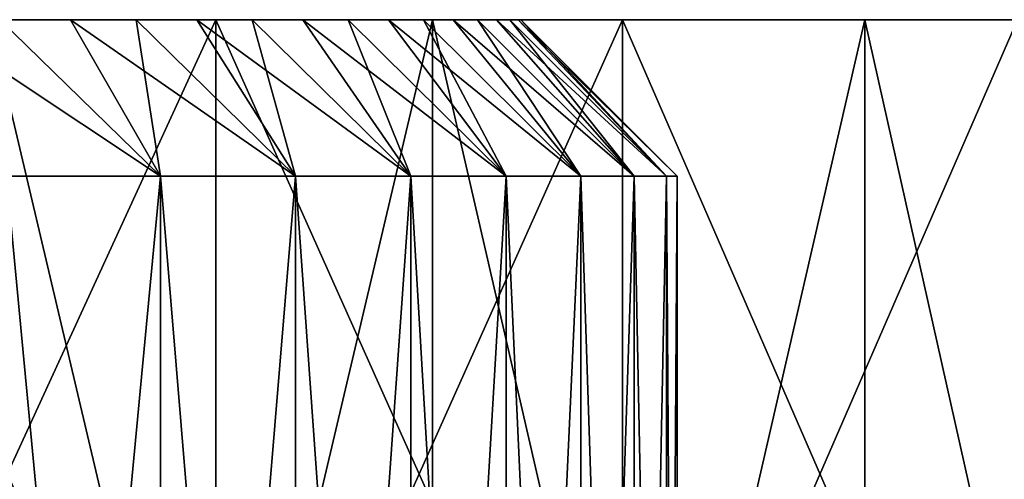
# Model space of a CAD drawing. Header units: metres. Extents: x -30 to 30, y -76 to 64.
# Tile 525 of 541: x 11.4 to 14.54, y 63.03 to 64.5. Entities that reach past the tile are written whole.
import ezdxf

# ---------------------------------------------------------------- set-up
doc = ezdxf.new("R2010")
doc.units = ezdxf.units.M
doc.layers.add('solid_508511', color=7, linetype='CONTINUOUS')

msp = doc.modelspace()

# ---------------------------------------------------------------- linework, layer by layer
at = {"layer": 'solid_508511'}
for points in [[(0.732072, 64.5, 27.490252), (11.301833, 64.5, 27.789719), (12.717457, 64.5, 27.171053)], [(0.732072, 64.5, 27.490252), (12.717457, 64.5, 27.171053), (2.194193, 64.5, 27.412323)], [(2.194193, 64.5, 27.412323), (12.717457, 64.5, 27.171053), (3.649901, 64.5, 27.25671)], [(3.649901, 64.5, -27.25671), (12.717457, 64.5, -27.171053), (11.301833, 64.5, -27.789719)], [(5.09545, 64.5, -27.023811), (12.717457, 64.5, -27.171053), (3.649901, 64.5, -27.25671)], [(3.649901, 64.5, 27.25671), (12.717457, 64.5, 27.171053), (5.09545, 64.5, 27.023811)], [(6.526494, 64.5, -26.714315), (12.717457, 64.5, -27.171053), (5.09545, 64.5, -27.023811)], [(5.09545, 64.5, 27.023811), (12.717457, 64.5, 27.171053), (14.099323, 64.5, 26.480352)], [(5.09545, 64.5, 27.023811), (14.099323, 64.5, 26.480352), (6.526494, 64.5, 26.714315)], [(6.526494, 64.5, -26.714315), (14.099323, 64.5, -26.480352), (12.717457, 64.5, -27.171053)], [(7.939019, 64.5, -26.329109), (14.099323, 64.5, -26.480352), (6.526494, 64.5, -26.714315)], [(6.526494, 64.5, 26.714315), (14.099323, 64.5, 26.480352), (7.939019, 64.5, 26.329109)], [(9.329168, 64.5, -25.869221), (14.099323, 64.5, -26.480352), (7.939019, 64.5, -26.329109)], [(7.939019, 64.5, 26.329109), (14.099323, 64.5, 26.480352), (15.443765, 64.5, 25.71945)], [(7.939019, 64.5, 26.329109), (15.443765, 64.5, 25.71945), (9.329168, 64.5, 25.869221)], [(9.329168, 64.5, -25.869221), (15.443765, 64.5, -25.71945), (14.099323, 64.5, -26.480352)], [(10.692564, 64.5, -25.336121), (15.443765, 64.5, -25.71945), (9.329168, 64.5, -25.869221)], [(9.329168, 64.5, 25.869221), (15.443765, 64.5, 25.71945), (10.692564, 64.5, 25.336121)], [(10.692564, 64.5, -25.336121), (16.747292, 64.5, -24.890324), (15.443765, 64.5, -25.71945)], [(12.025957, 64.5, -24.731081), (16.747292, 64.5, -24.890324), (10.692564, 64.5, -25.336121)], [(10.692564, 64.5, 25.336121), (15.443765, 64.5, 25.71945), (16.747292, 64.5, 24.890324)], [(10.692564, 64.5, 25.336121), (16.747292, 64.5, 24.890324), (12.025957, 64.5, 24.731081)], [(12.025951, 61.599998, -24.731083), (12.025957, 64.5, -24.731081), (10.692564, 64.5, -25.336121)], [(10.692665, 61.599998, -25.336079), (12.025951, 61.599998, -24.731083), (10.692564, 64.5, -25.336121)], [(10.692665, 61.599998, 25.336079), (10.692564, 64.5, 25.336121), (12.025957, 64.5, 24.731081)], [(12.025951, 61.599998, 24.731083), (10.692665, 61.599998, 25.336079), (12.025957, 64.5, 24.731081)], [(11.096612, 64.5, 6.772384), (11.356904, 64, 7.29868), (11.848654, 64, 6.469884)], [(11.096612, 64.5, 6.772384), (11.848654, 64, 6.469884), (11.336617, 64.5, 6.362481)], [(11.301826, 58.5, -27.789722), (11.301833, 64.5, -27.789719), (12.717457, 64.5, -27.171053)], [(12.71742, 58.5, -27.171074), (11.301826, 58.5, -27.789722), (12.717457, 64.5, -27.171053)], [(11.301826, 58.5, 27.789722), (12.71742, 58.5, 27.171074), (11.301833, 64.5, 27.789719)], [(12.71742, 58.5, 27.171074), (12.717457, 64.5, 27.171053), (11.301833, 64.5, 27.789719)], [(11.336617, 64.5, 6.362481), (11.848654, 64, 6.469884), (11.561492, 64.5, 5.944057)], [(11.336617, 64.5, -6.36248), (11.848655, 64, -6.469883), (11.356905, 64, -7.298678)], [(11.561493, 64.5, -5.944056), (11.848655, 64, -6.469883), (11.336617, 64.5, -6.36248)], [(11.561492, 64.5, 5.944057), (11.561493, 64.5, -5.944056), (11.336617, 64.5, -6.36248)], [(11.336617, 64.5, 6.362481), (11.561492, 64.5, 5.944057), (11.336617, 64.5, -6.36248)], [(11.561492, 64.5, 5.944057), (11.848654, 64, 6.469884), (12.280002, 64, 5.608169)], [(11.561492, 64.5, 5.944057), (12.280002, 64, 5.608169), (11.770838, 64.5, 5.517922)], [(11.561492, 64.5, 5.944057), (11.770838, 64.5, 5.517922), (11.561493, 64.5, -5.944056)], [(11.770839, 64.5, -5.517921), (11.848655, 64, -6.469883), (11.561493, 64.5, -5.944056)], [(11.770838, 64.5, 5.517922), (11.770839, 64.5, -5.517921), (11.561493, 64.5, -5.944056)], [(11.770838, 64.5, 5.517922), (12.280002, 64, 5.608169), (11.964426, 64.5, 5.084537)], [(11.770838, 64.5, 5.517922), (11.964426, 64.5, 5.084537), (11.770839, 64.5, -5.517921)], [(11.770839, 64.5, -5.517921), (12.280003, 64, -5.608167), (11.848655, 64, -6.469883)], [(11.964427, 64.5, -5.084536), (12.280003, 64, -5.608167), (11.770839, 64.5, -5.517921)], [(11.964426, 64.5, 5.084537), (11.964427, 64.5, -5.084536), (11.770839, 64.5, -5.517921)], [(11.964426, 64.5, 5.084537), (12.280002, 64, 5.608169), (12.648811, 64, 4.717794)], [(11.964426, 64.5, 5.084537), (12.648811, 64, 4.717794), (12.142203, 64.5, 4.644016)], [(11.964426, 64.5, 5.084537), (12.142203, 64.5, 4.644016), (11.964427, 64.5, -5.084536)], [(12.142203, 64.5, -4.644015), (12.280003, 64, -5.608167), (11.964427, 64.5, -5.084536)], [(12.142203, 64.5, 4.644016), (12.142203, 64.5, -4.644015), (11.964427, 64.5, -5.084536)], [(12.025951, 61.599998, -24.731083), (13.325149, 61.599998, -24.055984), (12.025957, 64.5, -24.731081)], [(12.025951, 61.599998, 24.731083), (12.025957, 64.5, 24.731081), (13.325171, 64.5, 24.055967)], [(13.325149, 61.599998, 24.055984), (12.025951, 61.599998, 24.731083), (13.325171, 64.5, 24.055967)], [(13.325171, 64.5, -24.055967), (16.747292, 64.5, -24.890324), (12.025957, 64.5, -24.731081)], [(12.025957, 64.5, 24.731081), (16.747292, 64.5, 24.890324), (18.00643, 64.5, 23.995173)], [(12.025957, 64.5, 24.731081), (18.00643, 64.5, 23.995173), (13.325171, 64.5, 24.055967)], [(13.325149, 61.599998, -24.055984), (13.325171, 64.5, -24.055967), (12.025957, 64.5, -24.731081)], [(12.142203, 64.5, 4.644016), (12.648811, 64, 4.717794), (12.303742, 64.5, 4.197364)], [(12.142203, 64.5, -4.644015), (12.648811, 64, -4.717793), (12.280003, 64, -5.608167)], [(12.303742, 64.5, -4.197362), (12.648811, 64, -4.717793), (12.142203, 64.5, -4.644015)], [(12.303742, 64.5, 4.197364), (12.303742, 64.5, -4.197362), (12.142203, 64.5, -4.644015)], [(12.142203, 64.5, 4.644016), (12.303742, 64.5, 4.197364), (12.142203, 64.5, -4.644015)], [(12.303742, 64.5, 4.197364), (12.648811, 64, 4.717794), (12.953134, 64, 3.803463)], [(12.303742, 64.5, 4.197364), (12.953134, 64, 3.803463), (12.448821, 64.5, 3.745255)], [(12.448821, 64.5, -3.745254), (12.648811, 64, -4.717793), (12.303742, 64.5, -4.197362)], [(12.448821, 64.5, 3.745255), (12.448821, 64.5, -3.745254), (12.303742, 64.5, -4.197362)], [(12.303742, 64.5, 4.197364), (12.448821, 64.5, 3.745255), (12.303742, 64.5, -4.197362)], [(12.448821, 64.5, 3.745255), (12.953134, 64, 3.803463), (12.577251, 64.5, 3.288283)], [(12.448821, 64.5, -3.745254), (12.953134, 64, -3.803462), (12.648811, 64, -4.717793)], [(12.577251, 64.5, -3.288282), (12.953134, 64, -3.803462), (12.448821, 64.5, -3.745254)], [(12.577251, 64.5, 3.288283), (12.577251, 64.5, -3.288282), (12.448821, 64.5, -3.745254)], [(12.448821, 64.5, 3.745255), (12.577251, 64.5, 3.288283), (12.448821, 64.5, -3.745254)], [(12.577251, 64.5, 3.288283), (12.953134, 64, 3.803463), (13.191477, 64, 2.869657)], [(12.577251, 64.5, 3.288283), (13.191477, 64, 2.869657), (12.688984, 64.5, 2.826592)], [(12.688984, 64.5, -2.826591), (12.953134, 64, -3.803462), (12.577251, 64.5, -3.288282)], [(12.688984, 64.5, 2.826592), (12.688984, 64.5, -2.826591), (12.577251, 64.5, -3.288282)], [(12.577251, 64.5, 3.288283), (12.688984, 64.5, 2.826592), (12.577251, 64.5, -3.288282)], [(12.688984, 64.5, 2.826592), (13.191477, 64, 2.869657), (12.783767, 64.5, 2.361209)], [(12.688984, 64.5, -2.826591), (13.191477, 64, -2.869656), (12.953134, 64, -3.803462)], [(12.783767, 64.5, -2.361207), (13.191477, 64, -2.869656), (12.688984, 64.5, -2.826591)], [(12.783767, 64.5, 2.361209), (12.783767, 64.5, -2.361207), (12.688984, 64.5, -2.826591)], [(12.688984, 64.5, 2.826592), (12.783767, 64.5, 2.361209), (12.688984, 64.5, -2.826591)], [(12.71742, 58.5, -27.171074), (12.717457, 64.5, -27.171053), (14.099323, 64.5, -26.480352)], [(14.099288, 58.5, -26.480371), (12.71742, 58.5, -27.171074), (14.099323, 64.5, -26.480352)], [(12.71742, 58.5, 27.171074), (14.099288, 58.5, 26.480371), (12.717457, 64.5, 27.171053)], [(14.099288, 58.5, 26.480371), (14.099323, 64.5, 26.480352), (12.717457, 64.5, 27.171053)], [(12.783767, 64.5, 2.361209), (13.191477, 64, 2.869657), (13.362582, 64, 1.921299)], [(12.783767, 64.5, 2.361209), (13.362582, 64, 1.921299), (12.86147, 64.5, 1.892784)], [(12.86147, 64.5, -1.892783), (13.191477, 64, -2.869656), (12.783767, 64.5, -2.361207)], [(12.86147, 64.5, 1.892784), (12.86147, 64.5, -1.892783), (12.783767, 64.5, -2.361207)], [(12.783767, 64.5, 2.361209), (12.86147, 64.5, 1.892784), (12.783767, 64.5, -2.361207)], [(12.86147, 64.5, 1.892784), (13.362582, 64, 1.921299), (12.922004, 64.5, 1.421932)], [(12.86147, 64.5, -1.892783), (13.362583, 64, -1.921297), (13.191477, 64, -2.869656)], [(12.922004, 64.5, -1.42193), (13.362583, 64, -1.921297), (12.86147, 64.5, -1.892783)], [(12.922004, 64.5, 1.421932), (12.922004, 64.5, -1.42193), (12.86147, 64.5, -1.892783)], [(12.86147, 64.5, 1.892784), (12.922004, 64.5, 1.421932), (12.86147, 64.5, -1.892783)], [(12.922004, 64.5, 1.421932), (13.362582, 64, 1.921299), (13.465603, 64, 0.963091)], [(12.922004, 64.5, 1.421932), (13.465603, 64, 0.963091), (12.965316, 64.5, 0.948938)], [(12.965316, 64.5, -0.948936), (13.362583, 64, -1.921297), (12.922004, 64.5, -1.42193)], [(12.965316, 64.5, 0.948938), (12.965316, 64.5, -0.948936), (12.922004, 64.5, -1.42193)], [(12.922004, 64.5, 1.421932), (12.965316, 64.5, 0.948938), (12.922004, 64.5, -1.42193)], [(12.965316, 64.5, 0.948938), (13.465603, 64, 0.963091), (12.991331, 64.5, 0.474712)], [(12.965316, 64.5, -0.948936), (13.465603, 64, -0.96309), (13.362583, 64, -1.921297)], [(12.991331, 64.5, -0.474711), (13.465603, 64, -0.96309), (12.965316, 64.5, -0.948936)], [(12.991331, 64.5, 0.474712), (12.991331, 64.5, -0.474711), (12.965316, 64.5, -0.948936)], [(12.965316, 64.5, 0.948938), (12.991331, 64.5, 0.474712), (12.965316, 64.5, -0.948936)], [(12.991331, 64.5, 0.474712), (13.465603, 64, 0.963091), (13.5, 64, 0.000001)], [(12.991331, 64.5, 0.474712), (13.5, 64, 0.000001), (13.000001, 64.5, 0.000001)], [(13.000001, 64.5, 0.000001), (13.465603, 64, -0.96309), (12.991331, 64.5, -0.474711)], [(12.991331, 64.5, 0.474712), (13.000001, 64.5, 0.000001), (12.991331, 64.5, -0.474711)], [(13.000001, 64.5, 0.000001), (13.5, 64, 0.000001), (13.465603, 64, -0.96309)], [(13.325149, 61.599998, -24.055984), (14.586575, 61.599998, -23.312696), (13.325171, 64.5, -24.055967)], [(13.325149, 61.599998, 24.055984), (13.325171, 64.5, 24.055967), (14.586552, 64.5, 23.312712)], [(14.586575, 61.599998, 23.312696), (13.325149, 61.599998, 24.055984), (14.586552, 64.5, 23.312712)], [(13.325171, 64.5, -24.055967), (18.00643, 64.5, -23.995173), (16.747292, 64.5, -24.890324)], [(14.586552, 64.5, -23.312712), (18.00643, 64.5, -23.995173), (13.325171, 64.5, -24.055967)], [(13.325171, 64.5, 24.055967), (18.00643, 64.5, 23.995173), (14.586552, 64.5, 23.312712)], [(14.586575, 61.599998, -23.312696), (14.586552, 64.5, -23.312712), (13.325171, 64.5, -24.055967)], [(14.099288, 58.5, -26.480371), (14.099323, 64.5, -26.480352), (15.443765, 64.5, -25.71945)], [(15.443768, 58.5, -25.719448), (14.099288, 58.5, -26.480371), (15.443765, 64.5, -25.71945)], [(14.099288, 58.5, 26.480371), (15.443768, 58.5, 25.719448), (14.099323, 64.5, 26.480352)], [(15.443768, 58.5, 25.719448), (15.443765, 64.5, 25.71945), (14.099323, 64.5, 26.480352)], [(11.848654, 58.799999, 6.469883), (11.848654, 64, 6.469884), (11.356904, 64, 7.29868)], [(11.356905, 58.799999, 7.298679), (11.848654, 58.799999, 6.469883), (11.356904, 64, 7.29868)], [(11.356905, 58.799999, -7.298679), (11.356905, 64, -7.298678), (11.848655, 64, -6.469883)], [(11.848654, 58.799999, -6.469884), (11.356905, 58.799999, -7.298679), (11.848655, 64, -6.469883)], [(12.280003, 58.799999, 5.608168), (12.280002, 64, 5.608169), (11.848654, 64, 6.469884)], [(11.848654, 58.799999, 6.469883), (12.280003, 58.799999, 5.608168), (11.848654, 64, 6.469884)], [(11.848654, 58.799999, -6.469884), (11.848655, 64, -6.469883), (12.280003, 64, -5.608167)], [(12.280003, 58.799999, -5.608168), (11.848654, 58.799999, -6.469884), (12.280003, 64, -5.608167)], [(12.648811, 58.799999, 4.717793), (12.648811, 64, 4.717794), (12.280002, 64, 5.608169)], [(12.280003, 58.799999, 5.608168), (12.648811, 58.799999, 4.717793), (12.280002, 64, 5.608169)], [(12.280003, 58.799999, -5.608168), (12.280003, 64, -5.608167), (12.648811, 64, -4.717793)], [(12.648811, 58.799999, -4.717794), (12.280003, 58.799999, -5.608168), (12.648811, 64, -4.717793)], [(12.953134, 58.799999, 3.803463), (12.953134, 64, 3.803463), (12.648811, 64, 4.717794)], [(12.648811, 58.799999, 4.717793), (12.953134, 58.799999, 3.803463), (12.648811, 64, 4.717794)], [(12.648811, 58.799999, -4.717794), (12.648811, 64, -4.717793), (12.953134, 64, -3.803462)], [(12.953134, 58.799999, -3.803463), (12.648811, 58.799999, -4.717794), (12.953134, 64, -3.803462)], [(13.191477, 58.799999, 2.869657), (13.191477, 64, 2.869657), (12.953134, 64, 3.803463)], [(12.953134, 58.799999, 3.803463), (13.191477, 58.799999, 2.869657), (12.953134, 64, 3.803463)], [(12.953134, 58.799999, -3.803463), (12.953134, 64, -3.803462), (13.191477, 64, -2.869656)], [(13.191477, 58.799999, -2.869657), (12.953134, 58.799999, -3.803463), (13.191477, 64, -2.869656)], [(13.362582, 58.799999, 1.921298), (13.362582, 64, 1.921299), (13.191477, 64, 2.869657)], [(13.191477, 58.799999, 2.869657), (13.362582, 58.799999, 1.921298), (13.191477, 64, 2.869657)], [(13.191477, 58.799999, -2.869657), (13.191477, 64, -2.869656), (13.362583, 64, -1.921297)], [(13.362582, 58.799999, -1.921298), (13.191477, 58.799999, -2.869657), (13.362583, 64, -1.921297)], [(13.465603, 58.799999, 0.96309), (13.465603, 64, 0.963091), (13.362582, 64, 1.921299)], [(13.362582, 58.799999, 1.921298), (13.465603, 58.799999, 0.96309), (13.362582, 64, 1.921299)], [(13.362582, 58.799999, -1.921298), (13.362583, 64, -1.921297), (13.465603, 64, -0.96309)], [(13.465603, 58.799999, -0.963091), (13.362582, 58.799999, -1.921298), (13.465603, 64, -0.96309)], [(13.5, 58.799999, 0), (13.5, 64, 0.000001), (13.465603, 64, 0.963091)], [(13.465603, 58.799999, 0.96309), (13.5, 58.799999, 0), (13.465603, 64, 0.963091)], [(13.465603, 58.799999, -0.963091), (13.465603, 64, -0.96309), (13.5, 64, 0.000001)], [(13.5, 58.799999, 0), (13.465603, 58.799999, -0.963091), (13.5, 64, 0.000001)]]:
    msp.add_3dface(points, dxfattribs=at)

doc.saveas('drawing.dxf')
